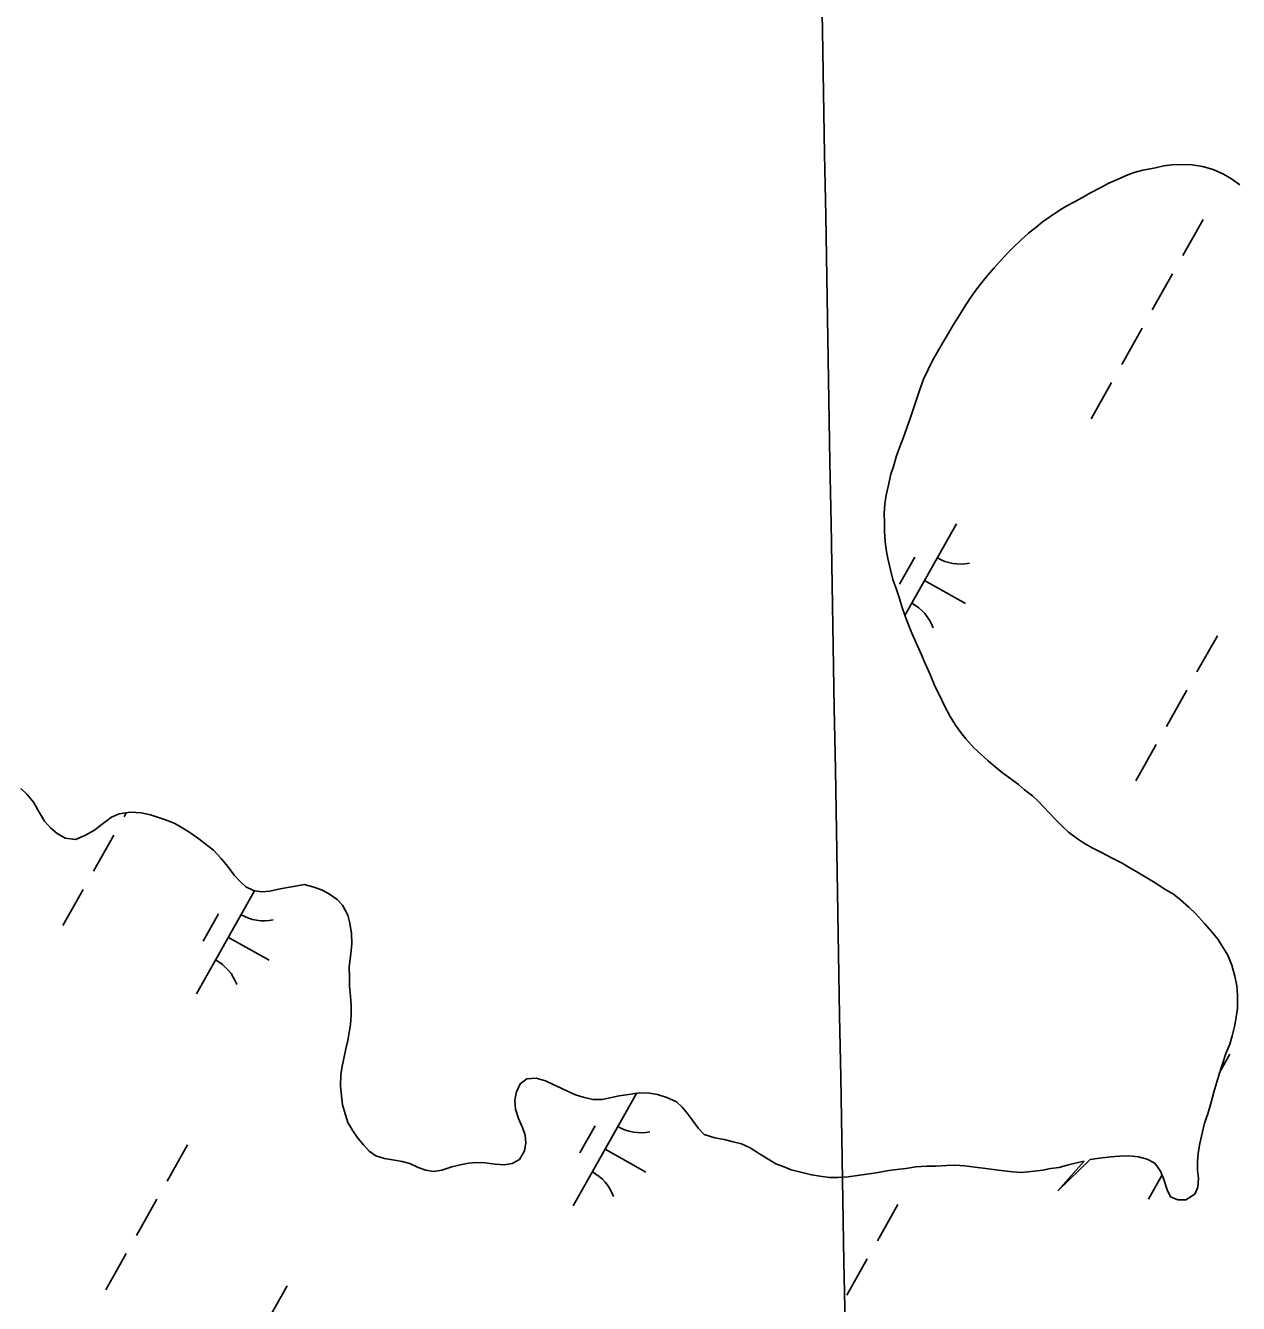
# Model space of a CAD drawing. Extents: x 3913936 to 3933962, y 195330 to 217741.
# Drawn here: x 3919617.4 to 3920084.3, y 203406.4 to 203897.9 of the extents above; entities that cross this region are included whole.
import ezdxf

# ---------------------------------------------------------------- set-up
doc = ezdxf.new("R2010")
doc.units = 0
doc.layers.add('V-GRID-MAJR', color=7, linetype='Continuous')
doc.layers.add('V-WETL-SWMP', color=7, linetype='Continuous')

msp = doc.modelspace()

# ---------------------------------------------------------------- linework, layer by layer
at = {"layer": 'V-GRID-MAJR'}
msp.add_spline([(3920014.7, 198709.06), (3920000.19, 199540.18), (3919894.41, 205600.25), (3919878.24, 206526.86)], degree=3, dxfattribs=at)
at = {"layer": 'V-WETL-SWMP'}
for p, q in [((3920052.34, 203843.24), (3920055.56, 203843.91)), ((3920055.56, 203843.91), (3920058.66, 203844.33)), ((3920058.66, 203844.33), (3920063.32, 203844.5)), ((3920063.32, 203844.5), (3920066.42, 203844.4)), ((3920066.42, 203844.4), (3920070.44, 203843.66)), ((3920070.44, 203843.66), (3920074.58, 203842.54)), ((3920034.42, 203837.25), (3920037.9, 203838.83)), ((3920037.9, 203838.83), (3920040.99, 203840.28)), ((3920040.99, 203840.28), (3920044.08, 203841.35)), ((3920044.08, 203841.35), (3920047.43, 203842.28)), ((3920047.43, 203842.28), (3920052.34, 203843.24)), ((3920074.58, 203842.54), (3920078.48, 203840.76)), ((3920078.48, 203840.76), (3920081.6, 203838.98)), ((3920081.6, 203838.98), (3920084.85, 203836.69)), ((3920027.08, 203833.43), (3920031.33, 203835.67)), ((3920031.33, 203835.67), (3920034.42, 203837.25)), ((3920018.21, 203828.56), (3920021.17, 203830.14)), ((3920021.17, 203830.14), (3920024.25, 203831.85)), ((3920024.25, 203831.85), (3920027.08, 203833.43)), ((3920008.7, 203822.27), (3920012.04, 203824.63)), ((3920012.04, 203824.63), (3920015.64, 203826.99)), ((3920015.64, 203826.99), (3920018.21, 203828.56)), ((3920003.44, 203818.08), (3920006.26, 203820.3)), ((3920006.26, 203820.3), (3920008.7, 203822.27)), ((3920070.68, 203823.39), (3920062.84, 203809.44)), ((3919997.79, 203812.86), (3920000.49, 203815.34)), ((3920000.49, 203815.34), (3920003.44, 203818.08)), ((3919992.55, 203807.25), (3919995.49, 203810.51)), ((3919995.49, 203810.51), (3919997.79, 203812.86)), ((3919987.68, 203801.77), (3919990.24, 203804.77)), ((3919990.24, 203804.77), (3919992.55, 203807.25)), ((3919985.51, 203799.03), (3919987.68, 203801.77)), ((3920058.92, 203802.47), (3920051.08, 203788.52)), ((3919980.79, 203792.65), (3919983.59, 203796.69)), ((3919983.59, 203796.69), (3919985.51, 203799.03)), ((3919976.58, 203786.15), (3919978.75, 203789.53)), ((3919978.75, 203789.53), (3919980.79, 203792.65)), ((3919974.54, 203782.9), (3919976.58, 203786.15)), ((3919970.34, 203775.75), (3919972.63, 203779.65)), ((3919972.63, 203779.65), (3919974.54, 203782.9)), ((3920047.16, 203781.55), (3920039.32, 203767.6)), ((3919968.43, 203772.37), (3919970.34, 203775.75)), ((3919966.4, 203768.86), (3919968.43, 203772.37)), ((3919963.1, 203761.97), (3919964.88, 203765.61)), ((3919964.88, 203765.61), (3919966.4, 203768.86)), ((3919961.46, 203757.56), (3919963.1, 203761.97)), ((3920035.4, 203760.63), (3920027.56, 203746.68)), ((3919960.33, 203754.06), (3919961.46, 203757.56)), ((3919957.94, 203746.79), (3919959.2, 203750.68)), ((3919959.2, 203750.68), (3919960.33, 203754.06)), ((3919956.68, 203743.16), (3919957.94, 203746.79)), ((3919955.17, 203739.27), (3919956.68, 203743.16)), ((3919952.64, 203732.39), (3919953.65, 203735.25)), ((3919953.65, 203735.25), (3919955.17, 203739.27)), ((3919951.52, 203728.37), (3919952.64, 203732.39)), ((3919950.51, 203725.39), (3919951.52, 203728.37)), ((3919948.65, 203717.23), (3919949.39, 203720.59)), ((3919949.39, 203720.59), (3919950.51, 203725.39)), ((3919948.16, 203713.99), (3919948.65, 203717.23)), ((3919947.94, 203710.24), (3919948.16, 203713.99)), ((3919947.97, 203706.62), (3919947.94, 203710.24)), ((3919948, 203703.25), (3919947.97, 203706.62)), ((3919975.72, 203706.23), (3919955.87, 203670.94)), ((3919948.3, 203699.51), (3919948, 203703.25)), ((3919948.71, 203696.41), (3919948.3, 203699.51)), ((3919949.26, 203692.92), (3919948.71, 203696.41)), ((3919950.34, 203688.54), (3919949.26, 203692.92)), ((3919959.68, 203693.45), (3919953.8, 203682.99)), ((3919951.28, 203684.79), (3919950.34, 203688.54)), ((3919952.61, 203681.06), (3919951.28, 203684.79)), ((3919963.47, 203684.44), (3919979.16, 203675.62)), ((3919953.8, 203677.58), (3919952.61, 203681.06)), ((3919954.74, 203674.48), (3919953.8, 203677.58)), ((3919955.94, 203670.74), (3919954.74, 203674.48)), ((3919957.26, 203667.39), (3919955.94, 203670.74)), ((3919958.58, 203664.17), (3919957.26, 203667.39)), ((3919960.17, 203660.44), (3919958.58, 203664.17)), ((3920076.14, 203663.21), (3920068.3, 203649.26)), ((3919962.28, 203655.8), (3919960.17, 203660.44)), ((3919963.73, 203652.58), (3919962.28, 203655.8)), ((3919965.58, 203648.33), (3919963.73, 203652.58)), ((3919967.57, 203643.57), (3919965.58, 203648.33)), ((3919968.89, 203640.86), (3919967.57, 203643.57)), ((3920064.38, 203642.29), (3920056.54, 203628.34)), ((3919971.13, 203636.23), (3919968.89, 203640.86)), ((3919973.24, 203632.11), (3919971.13, 203636.23)), ((3919975.34, 203628.77), (3919973.24, 203632.11)), ((3919977.43, 203625.95), (3919975.34, 203628.77)), ((3919979.27, 203623.51), (3919977.43, 203625.95)), ((3919982.4, 203620.04), (3919979.27, 203623.51)), ((3919985.14, 203617.61), (3919982.4, 203620.04)), ((3919987.88, 203615.05), (3919985.14, 203617.61)), ((3920052.62, 203621.37), (3920044.78, 203607.42)), ((3919990.62, 203612.75), (3919987.88, 203615.05)), ((3919993.48, 203610.45), (3919990.62, 203612.75)), ((3919996.61, 203608.15), (3919993.48, 203610.45)), ((3919999.6, 203605.98), (3919996.61, 203608.15)), ((3919615.57, 203604.46), (3919617.92, 203602.28)), ((3920001.95, 203603.93), (3919999.6, 203605.98)), ((3920004.94, 203601.63), (3920001.95, 203603.93)), ((3919617.92, 203602.28), (3919620.54, 203599.2)), ((3919620.54, 203599.2), (3919622.64, 203595.34)), ((3920007.16, 203599.58), (3920004.94, 203601.63)), ((3920009.25, 203597.41), (3920007.16, 203599.58)), ((3919622.64, 203595.34), (3919624.74, 203591.87)), ((3919646.35, 203590.39), (3919650.46, 203593.4)), ((3919650.46, 203593.4), (3919653.42, 203594.73)), ((3919653.42, 203594.73), (3919657.81, 203595.28)), ((3919656.2, 203595.08), (3919655.33, 203593.52)), ((3919657.81, 203595.28), (3919661.95, 203595.06)), ((3919661.95, 203595.06), (3919665.58, 203594.32)), ((3919665.58, 203594.32), (3919668.56, 203593.32)), ((3919668.56, 203593.32), (3919671.68, 203592.31)), ((3920011.6, 203594.84), (3920009.25, 203597.41)), ((3920013.95, 203592.41), (3920011.6, 203594.84)), ((3919624.74, 203591.87), (3919627.09, 203589.31)), ((3919627.09, 203589.31), (3919629.57, 203587.13)), ((3919640.57, 203586.46), (3919643.91, 203588.43)), ((3919643.91, 203588.43), (3919646.35, 203590.39)), ((3919671.68, 203592.31), (3919674.92, 203590.92)), ((3919674.92, 203590.92), (3919677.91, 203589.13)), ((3919677.91, 203589.13), (3919681.03, 203587.23)), ((3920016.17, 203590.23), (3920013.95, 203592.41)), ((3920018.91, 203587.67), (3920016.17, 203590.23)), ((3919629.57, 203587.13), (3919632.69, 203585.35)), ((3919632.69, 203585.35), (3919636.7, 203584.87)), ((3919636.7, 203584.87), (3919640.57, 203586.46)), ((3919651.41, 203586.55), (3919643.57, 203572.6)), ((3919681.03, 203587.23), (3919684.16, 203585.06)), ((3919684.16, 203585.06), (3919687.02, 203582.76)), ((3920022.3, 203585.11), (3920018.91, 203587.67)), ((3920025.03, 203583.33), (3920022.3, 203585.11)), ((3920028.15, 203581.55), (3920025.03, 203583.33)), ((3919687.02, 203582.76), (3919689.76, 203580.71)), ((3919689.76, 203580.71), (3919692.76, 203577.51)), ((3920031.53, 203579.77), (3920028.15, 203581.55)), ((3920035.94, 203577.48), (3920031.53, 203579.77)), ((3919692.76, 203577.51), (3919695.25, 203574.43)), ((3919695.25, 203574.43), (3919697.74, 203571.09)), ((3920039.45, 203575.71), (3920035.94, 203577.48)), ((3920042.18, 203574.05), (3920039.45, 203575.71)), ((3920045.17, 203572.4), (3920042.18, 203574.05)), ((3919697.74, 203571.09), (3919699.96, 203568.78)), ((3919699.96, 203568.78), (3919702.17, 203566.6)), ((3920048.94, 203570.11), (3920045.17, 203572.4)), ((3920052.85, 203567.82), (3920048.94, 203570.11)), ((3919639.65, 203565.63), (3919631.81, 203551.68)), ((3919705.59, 203565.14), (3919683.24, 203525.4)), ((3919702.17, 203566.6), (3919705.16, 203565.21)), ((3919705.16, 203565.21), (3919708.27, 203564.72)), ((3919708.27, 203564.72), (3919711.5, 203565.01)), ((3919711.5, 203565.01), (3919714.85, 203565.69)), ((3919714.85, 203565.69), (3919718.21, 203566.37)), ((3919718.21, 203566.37), (3919721.31, 203566.91)), ((3919721.31, 203566.91), (3919724.67, 203567.46)), ((3919724.67, 203567.46), (3919728.04, 203566.59)), ((3919728.04, 203566.59), (3919731.28, 203565.45)), ((3919731.28, 203565.45), (3919734.01, 203564.06)), ((3919734.01, 203564.06), (3919737.39, 203561.76)), ((3920055.71, 203565.9), (3920052.85, 203567.82)), ((3920059.22, 203563.74), (3920055.71, 203565.9)), ((3920061.96, 203561.56), (3920059.22, 203563.74)), ((3919737.39, 203561.76), (3919739.48, 203559.58)), ((3919739.48, 203559.58), (3919741.46, 203555.72)), ((3920065.21, 203558.75), (3920061.96, 203561.56)), ((3920067.69, 203556.32), (3920065.21, 203558.75)), ((3919691.71, 203556.2), (3919685.83, 203545.74)), ((3919741.46, 203555.72), (3919742.26, 203552.63)), ((3920071.22, 203552.47), (3920067.69, 203556.32)), ((3919742.26, 203552.63), (3919742.95, 203548.62)), ((3919742.95, 203548.62), (3919742.98, 203544.74)), ((3920073.97, 203549.26), (3920071.22, 203552.47)), ((3920076.32, 203546.44), (3920073.97, 203549.26)), ((3919695.49, 203547.19), (3919711.19, 203538.37)), ((3919742.98, 203544.74), (3919742.63, 203540.86)), ((3920078.29, 203543.36), (3920076.32, 203546.44)), ((3919742.63, 203540.86), (3919742.03, 203535.81)), ((3920080.13, 203540.27), (3920078.29, 203543.36)), ((3920081.71, 203536.53), (3920080.13, 203540.27)), ((3919742.03, 203535.81), (3919742.07, 203531.55)), ((3920082.92, 203532.28), (3920081.71, 203536.53)), ((3919742.07, 203531.55), (3919742.1, 203528.44)), ((3920083.6, 203528.54), (3920082.92, 203532.28)), ((3919742.1, 203528.44), (3919742.52, 203524.57)), ((3919742.52, 203524.57), (3919742.82, 203520.95)), ((3920083.89, 203524.92), (3920083.6, 203528.54)), ((3920083.94, 203519.87), (3920083.89, 203524.92)), ((3919742.82, 203520.95), (3919742.72, 203517.2)), ((3920083.32, 203516.51), (3920083.94, 203519.87)), ((3919742.72, 203517.2), (3919742.5, 203513.71)), ((3920082.84, 203513.4), (3920083.32, 203516.51)), ((3919742.01, 203510.6), (3919741.52, 203507.49)), ((3919742.5, 203513.71), (3919742.01, 203510.6)), ((3920080.96, 203506.14), (3920081.84, 203509.25)), ((3920081.84, 203509.25), (3920082.84, 203513.4)), ((3919740.77, 203504.25), (3919739.9, 203500.62)), ((3919741.52, 203507.49), (3919740.77, 203504.25)), ((3920079.45, 203502.51), (3920080.96, 203506.14)), ((3919739.9, 203500.62), (3919739.28, 203497.64)), ((3920080.94, 203502.2), (3920076.99, 203495.17)), ((3920078.19, 203498.87), (3920079.45, 203502.51)), ((3919739.28, 203497.64), (3919738.8, 203494.28)), ((3920075.8, 203491.09), (3920076.93, 203494.98)), ((3920076.93, 203494.98), (3920078.19, 203498.87)), ((3919738.8, 203494.28), (3919738.71, 203490.01)), ((3919738.71, 203490.01), (3919739, 203486.26)), ((3919806.36, 203487.8), (3919807.75, 203490.78)), ((3919807.75, 203490.78), (3919810.32, 203492.75)), ((3919810.32, 203492.75), (3919813.94, 203493.04)), ((3919813.94, 203493.04), (3919817.57, 203492.04)), ((3919817.57, 203492.04), (3919820.55, 203490.64)), ((3919820.55, 203490.64), (3919823.54, 203489.12)), ((3920074.8, 203487.59), (3920075.8, 203491.09)), ((3919739, 203486.26), (3919739.42, 203482.77)), ((3919805.74, 203484.56), (3919806.36, 203487.8)), ((3919806.03, 203481.07), (3919805.74, 203484.56)), ((3919823.54, 203489.12), (3919826.27, 203487.85)), ((3919826.27, 203487.85), (3919829.13, 203486.59)), ((3919852.57, 203487.17), (3919828.24, 203443.89)), ((3919829.13, 203486.59), (3919832.11, 203485.71)), ((3919832.11, 203485.71), (3919835.74, 203484.84)), ((3919835.74, 203484.84), (3919839.36, 203484.87)), ((3919839.36, 203484.87), (3919842.97, 203485.55)), ((3919842.97, 203485.55), (3919845.94, 203486.23)), ((3919845.94, 203486.23), (3919849.56, 203486.78)), ((3919849.56, 203486.78), (3919853.82, 203487.33)), ((3919853.82, 203487.33), (3919857.57, 203487.24)), ((3919857.57, 203487.24), (3919860.68, 203486.75)), ((3919860.68, 203486.75), (3919864.31, 203485.62)), ((3919864.31, 203485.62), (3919867.95, 203483.85)), ((3920073.68, 203483.31), (3920074.8, 203487.59)), ((3919739.42, 203482.77), (3919740.62, 203478.91)), ((3919807.1, 203477.46), (3919806.03, 203481.07)), ((3919867.95, 203483.85), (3919870.16, 203481.8)), ((3919870.16, 203481.8), (3919872.12, 203479.49)), ((3920072.42, 203479.29), (3920073.68, 203483.31)), ((3919740.62, 203478.91), (3919741.43, 203475.94)), ((3919741.43, 203475.94), (3919743.4, 203472.72)), ((3919808.69, 203473.98), (3919807.1, 203477.46)), ((3919872.12, 203479.49), (3919873.96, 203477.05)), ((3919873.96, 203477.05), (3919876.44, 203473.71)), ((3920070.42, 203472.42), (3920071.16, 203475.66)), ((3920071.16, 203475.66), (3920072.42, 203479.29)), ((3919743.4, 203472.72), (3919745.36, 203469.9)), ((3919745.36, 203469.9), (3919747.46, 203467.33)), ((3919809.75, 203471.15), (3919808.69, 203473.98)), ((3919810.03, 203468.05), (3919809.75, 203471.15)), ((3919836.71, 203474.69), (3919830.83, 203464.23)), ((3919876.44, 203473.71), (3919878.66, 203471.4)), ((3919878.66, 203471.4), (3919882.69, 203470.02)), ((3919882.69, 203470.02), (3919886.31, 203469.41)), ((3920069.43, 203467.89), (3920070.42, 203472.42)), ((3919679.73, 203467.38), (3919671.89, 203453.43)), ((3919747.46, 203467.33), (3919749.68, 203464.9)), ((3919749.68, 203464.9), (3919752.28, 203463.11)), ((3919807.51, 203461.69), (3919809.42, 203465.07)), ((3919809.42, 203465.07), (3919810.03, 203468.05)), ((3919840.49, 203465.68), (3919856.18, 203456.86)), ((3919886.31, 203469.41), (3919889.81, 203468.53)), ((3919889.81, 203468.53), (3919893.05, 203467.79)), ((3919893.05, 203467.79), (3919896.3, 203466.27)), ((3919896.3, 203466.27), (3919899.94, 203463.97)), ((3920068.81, 203464.13), (3920069.43, 203467.89)), ((3919752.28, 203463.11), (3919755.65, 203462.11)), ((3919755.65, 203462.11), (3919759.41, 203461.49)), ((3919759.41, 203461.49), (3919762.39, 203461.01)), ((3919762.39, 203461.01), (3919765.37, 203460.13)), ((3919765.37, 203460.13), (3919768.61, 203458.61)), ((3919784.77, 203459.66), (3919787.87, 203460.34)), ((3919787.87, 203460.34), (3919790.96, 203460.63)), ((3919790.96, 203460.63), (3919794.33, 203460.4)), ((3919794.33, 203460.4), (3919798.21, 203459.92)), ((3919801.71, 203459.69), (3919804.68, 203460.24)), ((3919804.68, 203460.24), (3919807.51, 203461.69)), ((3919899.94, 203463.97), (3919903.45, 203461.68)), ((3919903.45, 203461.68), (3919906.18, 203460.02)), ((3919906.18, 203460.02), (3919909.04, 203459.02)), ((3920014.77, 203449.66), (3920027.2, 203461.67)), ((3920024.88, 203461.13), (3920014.77, 203449.66)), ((3920018.3, 203459.52), (3920021.39, 203460.33)), ((3920021.39, 203460.33), (3920024.88, 203461.13)), ((3920027.2, 203461.67), (3920030.82, 203462.22)), ((3920030.82, 203462.22), (3920035.08, 203462.78)), ((3920035.08, 203462.78), (3920038.44, 203463.07)), ((3920038.44, 203463.07), (3920042.06, 203463.1)), ((3920042.06, 203463.1), (3920045.81, 203462.75)), ((3920045.81, 203462.75), (3920049.18, 203461.88)), ((3920049.18, 203461.88), (3920052.04, 203460.35)), ((3920052.04, 203460.35), (3920054.27, 203457.27)), ((3920068.46, 203461.02), (3920068.81, 203464.13)), ((3920068.49, 203457.66), (3920068.46, 203461.02)), ((3919768.61, 203458.61), (3919771.47, 203457.6)), ((3919771.47, 203457.6), (3919774.45, 203457.11)), ((3919774.45, 203457.11), (3919777.67, 203457.66)), ((3919777.67, 203457.66), (3919781.54, 203458.86)), ((3919781.54, 203458.86), (3919784.77, 203459.66)), ((3919798.21, 203459.92), (3919801.71, 203459.69)), ((3919909.04, 203459.02), (3919912.15, 203457.75)), ((3919912.15, 203457.75), (3919916.3, 203456.76)), ((3919916.3, 203456.76), (3919919.93, 203455.88)), ((3919919.93, 203455.88), (3919923.17, 203455.27)), ((3919923.17, 203455.27), (3919926.92, 203454.79)), ((3919930.02, 203454.82), (3919934.03, 203455.11)), ((3919934.03, 203455.11), (3919938.55, 203455.67)), ((3919938.55, 203455.67), (3919942.17, 203456.22)), ((3919942.17, 203456.22), (3919945.65, 203456.77)), ((3919945.65, 203456.77), (3919949.66, 203457.46)), ((3919949.66, 203457.46), (3919952.75, 203457.87)), ((3919952.75, 203457.87), (3919956.24, 203458.29)), ((3919956.24, 203458.29), (3919960.12, 203458.85)), ((3919960.12, 203458.85), (3919964.38, 203459.14)), ((3919964.38, 203459.14), (3919967.74, 203459.18)), ((3919967.74, 203459.18), (3919972.01, 203459.48)), ((3919972.01, 203459.48), (3919975.11, 203459.5)), ((3919975.11, 203459.5), (3919978.99, 203459.28)), ((3919978.99, 203459.28), (3919982.75, 203458.8)), ((3919982.75, 203458.8), (3919987.02, 203458.32)), ((3919987.02, 203458.32), (3919990.9, 203457.71)), ((3919990.9, 203457.71), (3919994.01, 203457.35)), ((3919994.01, 203457.35), (3919997.25, 203457)), ((3919997.25, 203457), (3920000.74, 203456.77)), ((3920000.74, 203456.77), (3920005.65, 203457.2)), ((3920005.65, 203457.2), (3920009.01, 203457.62)), ((3920009.01, 203457.62), (3920011.97, 203458.3)), ((3920011.97, 203458.3), (3920015.2, 203458.71)), ((3920015.2, 203458.71), (3920018.3, 203459.52)), ((3920054.87, 203455.83), (3920049.58, 203446.41)), ((3920054.27, 203457.27), (3920055.46, 203454.44)), ((3920068.9, 203454.56), (3920068.49, 203457.66)), ((3919926.92, 203454.79), (3919930.02, 203454.82)), ((3920055.46, 203454.44), (3920056.79, 203450.05)), ((3920067.41, 203448.34), (3920068.68, 203451.07)), ((3920068.68, 203451.07), (3920068.9, 203454.56)), ((3919667.97, 203446.46), (3919660.13, 203432.51)), ((3920056.79, 203450.05), (3920058.11, 203447.35)), ((3920058.11, 203447.35), (3920060.96, 203446.21)), ((3920060.96, 203446.21), (3920064.07, 203446.24)), ((3920064.07, 203446.24), (3920067.41, 203448.34)), ((3919953.16, 203444.45), (3919945.32, 203430.5)), ((3919656.21, 203425.54), (3919648.37, 203411.59)), ((3919941.4, 203423.53), (3919933.56, 203409.58)), ((3919718.14, 203413.19), (3919693.64, 203369.6))]:
    msp.add_line(p, q, dxfattribs=at)
for centre, start, end in [((3919977.21, 203708.4), 239.8861, 281.4297), ((3919950.14, 203660.25), 19.8861, 61.4297), ((3919709.24, 203571.15), 239.8861, 281.4297), ((3919682.17, 203523), 19.8861, 61.4297), ((3919854.23, 203489.64), 239.8861, 281.4297), ((3919827.16, 203441.49), 19.8861, 61.4297)]:
    msp.add_arc(centre, 17.62, start, end, dxfattribs=at)

doc.saveas('drawing.dxf')
